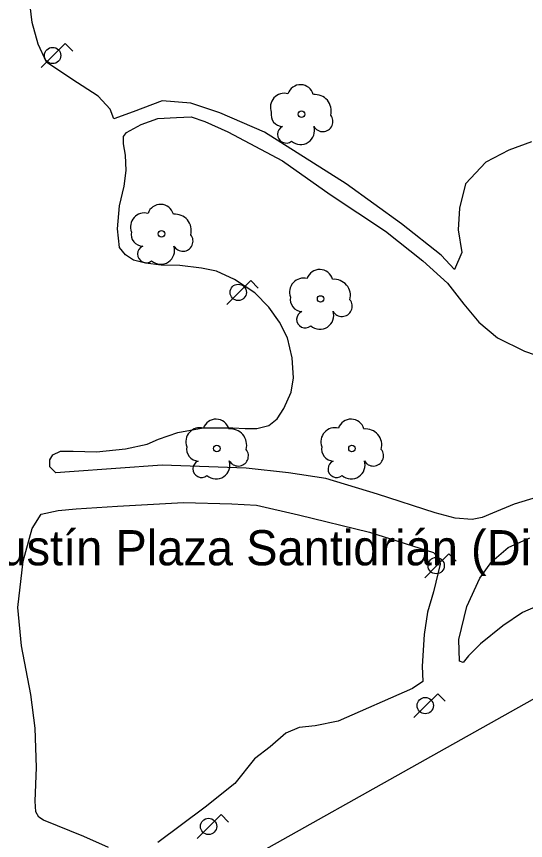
# Model space of a CAD drawing. Extents: x 282771 to 285132, y 4823109 to 4825496.
# Drawn here: x 283466.8 to 283506.6, y 4823473.3 to 4823537.7 of the extents above; entities that cross this region are included whole.
import ezdxf

# ---------------------------------------------------------------- set-up
doc = ezdxf.new("R2010")
doc.units = 0
for name, color, linetype in [('ARBOL', 7, 'Continuous'), ('FAROLA', 7, 'Continuous'), ('PARQUE-JARDIN-TEXTO', 7, 'Continuous'), ('VALLA', 7, 'Continuous'), ('ZONA-VERDE', 7, 'Continuous')]:
    doc.layers.add(name, color=color, linetype=linetype)

msp = doc.modelspace()

# ---------------------------------------------------------------- linework, layer by layer
at = {"layer": 'ARBOL'}
for centre in [(283489.075, 4823530.069), (283478.135, 4823520.719), (283490.575, 4823515.629), (283482.465, 4823503.939), (283493.025, 4823503.939)]:
    msp.add_circle(centre, 0.255, dxfattribs=at)
for centre, radius, start, end in [((283489.005, 4823531.329), 1.038, 15.64228, 161.38435), ((283487.745, 4823530.599), 1.097, 75.4318, 200.55608), ((283490.135, 4823530.329), 1.272, 345.03273, 95.79925), ((283487.635, 4823530.029), 0.935, 168.59898, 268.13236), ((283490.745, 4823529.499), 0.797, 208.96246, 38.99103), ((283487.875, 4823528.479), 0.672, 113.73672, 309.4725), ((283489.015, 4823528.779), 1.086, 228.95447, 17.92796), ((283478.065, 4823521.979), 1.038, 15.64228, 161.38435), ((283476.805, 4823521.249), 1.097, 75.4318, 200.55608), ((283479.195, 4823520.979), 1.272, 345.03273, 95.79925), ((283476.695, 4823520.679), 0.935, 168.59898, 268.13236), ((283479.805, 4823520.149), 0.797, 208.96246, 38.99103), ((283476.935, 4823519.129), 0.672, 113.73672, 309.4725), ((283478.075, 4823519.429), 1.086, 228.95447, 17.92796), ((283490.505, 4823516.889), 1.038, 15.64228, 161.38435), ((283489.245, 4823516.159), 1.097, 75.4318, 200.55608), ((283491.635, 4823515.889), 1.272, 345.03273, 95.79925), ((283489.135, 4823515.589), 0.935, 168.59898, 268.13236), ((283492.245, 4823515.059), 0.797, 208.96246, 38.99103), ((283489.375, 4823514.039), 0.672, 113.73672, 309.4725), ((283490.515, 4823514.339), 1.086, 228.95447, 17.92796), ((283482.395, 4823505.199), 1.038, 15.64228, 161.38435), ((283492.955, 4823505.199), 1.038, 15.64228, 161.38435), ((283481.135, 4823504.469), 1.097, 75.4318, 200.55608), ((283483.525, 4823504.199), 1.272, 345.03273, 95.79925), ((283491.695, 4823504.469), 1.097, 75.4318, 200.55608), ((283494.085, 4823504.199), 1.272, 345.03273, 95.79925), ((283481.025, 4823503.899), 0.935, 168.59898, 268.13236), ((283484.135, 4823503.369), 0.797, 208.96246, 38.99103), ((283491.585, 4823503.899), 0.935, 168.59898, 268.13236), ((283494.695, 4823503.369), 0.797, 208.96246, 38.99103), ((283481.265, 4823502.349), 0.672, 113.73672, 309.4725), ((283482.405, 4823502.649), 1.086, 228.95447, 17.92796), ((283491.825, 4823502.349), 0.672, 113.73672, 309.4725), ((283492.965, 4823502.649), 1.086, 228.95447, 17.92796)]:
    msp.add_arc(centre, radius, start, end, dxfattribs=at)
at = {"layer": 'FAROLA'}
for p, q in [((283470.602, 4823535.581), (283469.662, 4823534.651)), ((283471.192, 4823534.991), (283470.602, 4823535.581)), ((283469.662, 4823534.651), (283468.732, 4823533.711)), ((283485.112, 4823517.072), (283484.172, 4823516.142)), ((283485.702, 4823516.482), (283485.112, 4823517.072)), ((283484.172, 4823516.142), (283483.242, 4823515.202)), ((283500.589, 4823495.718), (283499.649, 4823494.788)), ((283501.179, 4823495.128), (283500.589, 4823495.718)), ((283499.649, 4823494.788), (283498.719, 4823493.848)), ((283499.735, 4823484.78), (283498.795, 4823483.85)), ((283500.325, 4823484.19), (283499.735, 4823484.78)), ((283498.795, 4823483.85), (283497.865, 4823482.91)), ((283482.795, 4823475.34), (283481.855, 4823474.41)), ((283483.385, 4823474.75), (283482.795, 4823475.34)), ((283481.855, 4823474.41), (283480.925, 4823473.47))]:
    msp.add_line(p, q, dxfattribs=at)
for centre in [(283469.622, 4823534.651), (283484.132, 4823516.142), (283499.609, 4823494.788), (283498.755, 4823483.85), (283481.815, 4823474.41)]:
    msp.add_circle(centre, 0.637, dxfattribs=at)
at = {"layer": 'VALLA'}
msp.add_lwpolyline([(283526.094, 4823466.57), (283513.754, 4823488.03), (283469.785, 4823463.38), (283482.295, 4823441.34), (283526.094, 4823466.57)], dxfattribs=at)
at = {"layer": 'ZONA-VERDE'}
for p, q in [((283468.021, 4823537.228), (283467.738, 4823539.77)), ((283468.491, 4823535.533), (283468.021, 4823537.228)), ((283469.15, 4823534.121), (283468.491, 4823535.533)), ((283471.126, 4823532.803), (283469.15, 4823534.121)), ((283473.195, 4823531.485), (283471.126, 4823532.803)), ((283474.136, 4823530.449), (283473.195, 4823531.485)), ((283478.182, 4823531.109), (283475.924, 4823530.261)), ((283480.44, 4823530.92), (283478.182, 4823531.109)), ((283482.698, 4823530.167), (283480.44, 4823530.92)), ((283474.419, 4823529.696), (283474.136, 4823530.449)), ((283475.924, 4823530.261), (283474.419, 4823529.696)), ((283476.542, 4823529.253), (283477.86, 4823529.724)), ((283477.86, 4823529.724), (283479.319, 4823529.818)), ((283479.319, 4823529.818), (283480.448, 4823529.866)), ((283480.448, 4823529.866), (283481.531, 4823529.489)), ((283486.18, 4823528.661), (283482.698, 4823530.167)), ((283475.413, 4823528.641), (283476.542, 4823529.253)), ((283481.531, 4823529.489), (283483.319, 4823528.688)), ((283475.177, 4823528.311), (283475.413, 4823528.641)), ((283475.177, 4823527.746), (283475.177, 4823528.311)), ((283483.319, 4823528.688), (283487.601, 4823526.427)), ((283492.577, 4823524.612), (283486.18, 4823528.661)), ((283475.319, 4823526.851), (283475.177, 4823527.746)), ((283507.067, 4823527.908), (283505.279, 4823527.249)), ((283505.279, 4823527.249), (283503.491, 4823526.307)), ((283475.366, 4823525.674), (283475.319, 4823526.851)), ((283487.601, 4823526.427), (283491.319, 4823523.79)), ((283503.491, 4823526.307), (283501.892, 4823524.612)), ((283475.224, 4823524.449), (283475.366, 4823525.674)), ((283474.848, 4823522.895), (283475.224, 4823524.449)), ((283496.905, 4823521.506), (283492.577, 4823524.612)), ((283501.892, 4823524.612), (283501.422, 4823522.729)), ((283491.319, 4823523.79), (283495.649, 4823520.917)), ((283474.707, 4823521.106), (283474.848, 4823522.895)), ((283501.422, 4823522.729), (283501.327, 4823521.035)), ((283500.01, 4823519.058), (283496.905, 4823521.506)), ((283474.848, 4823519.646), (283474.707, 4823521.106)), ((283495.649, 4823520.917), (283498.567, 4823518.61)), ((283501.327, 4823521.035), (283501.61, 4823519.246)), ((283475.324, 4823519.08), (283474.848, 4823519.646)), ((283475.936, 4823518.657), (283475.324, 4823519.08)), ((283476.877, 4823518.421), (283475.936, 4823518.657)), ((283501.045, 4823517.928), (283500.01, 4823519.058)), ((283501.61, 4823519.246), (283501.045, 4823517.928)), ((283478.101, 4823518.28), (283476.877, 4823518.421)), ((283479.56, 4823518.233), (283478.101, 4823518.28)), ((283481.254, 4823518.044), (283479.56, 4823518.233)), ((283482.431, 4823517.809), (283481.254, 4823518.044)), ((283498.567, 4823518.61), (283500.496, 4823516.867)), ((283483.842, 4823517.15), (283482.431, 4823517.809)), ((283485.443, 4823516.113), (283483.842, 4823517.15)), ((283500.496, 4823516.867), (283501.767, 4823515.219)), ((283486.525, 4823514.983), (283485.443, 4823516.113)), ((283487.372, 4823513.806), (283486.525, 4823514.983)), ((283501.767, 4823515.219), (283502.943, 4823513.806)), ((283487.984, 4823512.581), (283487.372, 4823513.806)), ((283502.943, 4823513.806), (283504.402, 4823512.581)), ((283488.36, 4823511.027), (283487.984, 4823512.581)), ((283504.402, 4823512.581), (283506.52, 4823511.546)), ((283488.454, 4823509.473), (283488.36, 4823511.027)), ((283506.52, 4823511.546), (283513.72, 4823509.002)), ((283488.266, 4823508.343), (283488.454, 4823509.473)), ((283487.701, 4823507.071), (283488.266, 4823508.343)), ((283487.183, 4823506.27), (283487.701, 4823507.071)), ((283486.525, 4823505.752), (283487.183, 4823506.27)), ((283477.913, 4823504.669), (283479.419, 4823505.187)), ((283479.419, 4823505.187), (283481.395, 4823505.564)), ((283481.395, 4823505.564), (283482.713, 4823505.564)), ((283482.713, 4823505.564), (283483.701, 4823505.564)), ((283483.701, 4823505.564), (283484.689, 4823505.517)), ((283484.689, 4823505.517), (283485.583, 4823505.517)), ((283485.583, 4823505.517), (283486.525, 4823505.752)), ((283477.018, 4823504.292), (283477.913, 4823504.669)), ((283473.065, 4823503.68), (283475.324, 4823503.916)), ((283475.324, 4823503.916), (283477.018, 4823504.292)), ((283469.394, 4823503.068), (283469.63, 4823503.445)), ((283469.63, 4823503.445), (283470.242, 4823503.727)), ((283470.242, 4823503.727), (283471.23, 4823503.727)), ((283471.23, 4823503.727), (283473.065, 4823503.68)), ((283469.394, 4823502.503), (283469.394, 4823503.068)), ((283478.177, 4823502.644), (283470.947, 4823502.126)), ((283484.765, 4823502.409), (283478.177, 4823502.644)), ((283469.865, 4823502.032), (283469.394, 4823502.503)), ((283470.947, 4823502.126), (283469.865, 4823502.032)), ((283488.06, 4823502.032), (283484.765, 4823502.409)), ((283490.977, 4823501.608), (283488.06, 4823502.032)), ((283495.025, 4823500.384), (283490.977, 4823501.608)), ((283509.096, 4823500.619), (283505.707, 4823499.583)), ((283499.542, 4823498.924), (283495.025, 4823500.384)), ((283471.457, 4823499.24), (283474.699, 4823499.428)), ((283474.699, 4823499.428), (283479.867, 4823499.71)), ((283479.867, 4823499.71), (283483.626, 4823499.616)), ((283483.626, 4823499.616), (283485.552, 4823499.522)), ((283485.552, 4823499.522), (283488.841, 4823498.77)), ((283505.707, 4823499.583), (283504.013, 4823498.877)), ((283468.027, 4823497.688), (283468.732, 4823498.816)), ((283468.732, 4823498.816), (283470.048, 4823499.099)), ((283470.048, 4823499.099), (283471.457, 4823499.24)), ((283488.841, 4823498.77), (283494.385, 4823497.407)), ((283501.095, 4823498.5), (283499.542, 4823498.924)), ((283504.013, 4823498.877), (283503.213, 4823498.547)), ((283502.413, 4823498.406), (283501.095, 4823498.5)), ((283503.213, 4823498.547), (283502.413, 4823498.406)), ((283467.323, 4823495.15), (283468.027, 4823497.688)), ((283494.385, 4823497.407), (283499.413, 4823495.808)), ((283505.24, 4823496.198), (283506.932, 4823496.95)), ((283503.971, 4823495.117), (283505.24, 4823496.198)), ((283499.413, 4823495.808), (283499.882, 4823495.291)), ((283466.9, 4823491.53), (283467.323, 4823495.15)), ((283499.929, 4823494.915), (283499.413, 4823492.753)), ((283499.882, 4823495.291), (283499.929, 4823494.915)), ((283503.032, 4823493.8), (283503.971, 4823495.117)), ((283501.998, 4823491.591), (283503.032, 4823493.8)), ((283499.413, 4823492.753), (283498.943, 4823491.154)), ((283507.965, 4823491.826), (283506.368, 4823491.121)), ((283467.182, 4823488.521), (283466.9, 4823491.53)), ((283498.943, 4823491.154), (283498.661, 4823489.415)), ((283501.387, 4823489.005), (283501.998, 4823491.591)), ((283506.368, 4823491.121), (283504.817, 4823490.087)), ((283504.817, 4823490.087), (283503.079, 4823488.676)), ((283498.661, 4823489.415), (283498.52, 4823486.923)), ((283467.933, 4823484.714), (283467.182, 4823488.521)), ((283501.434, 4823487.313), (283501.387, 4823489.005)), ((283503.079, 4823488.676), (283502.139, 4823487.736)), ((283502.139, 4823487.736), (283501.716, 4823487.219)), ((283501.716, 4823487.219), (283501.434, 4823487.313)), ((283498.52, 4823486.923), (283498.567, 4823485.748)), ((283497.768, 4823485.184), (283491.942, 4823482.646)), ((283498.567, 4823485.748), (283497.768, 4823485.184)), ((283468.262, 4823482.081), (283467.933, 4823484.714)), ((283491.942, 4823482.646), (283490.157, 4823482.27)), ((283468.356, 4823479.026), (283468.262, 4823482.081)), ((283488.888, 4823482.128), (283487.854, 4823481.705)), ((283490.157, 4823482.27), (283488.888, 4823482.128)), ((283487.854, 4823481.705), (283486.633, 4823480.624)), ((283486.633, 4823480.624), (283485.411, 4823479.684)), ((283485.411, 4823479.684), (283483.861, 4823477.757)), ((283468.262, 4823476.393), (283468.356, 4823479.026)), ((283483.861, 4823477.757), (283481.558, 4823475.923)), ((283468.309, 4823475.547), (283468.262, 4823476.393)), ((283468.544, 4823475.124), (283468.309, 4823475.547)), ((283481.558, 4823475.923), (283477.847, 4823473.15)), ((283468.92, 4823474.889), (283468.544, 4823475.124)), ((283472.068, 4823473.62), (283468.92, 4823474.889)), ((283473.994, 4823472.773), (283472.068, 4823473.62))]:
    msp.add_line(p, q, dxfattribs=at)

# ---------------------------------------------------------------- texts
at = {"layer": 'PARQUE-JARDIN-TEXTO'}
msp.add_text('Parque de Agustín Plaza Santidrián (Dirigente vecinal)', height=2.75, dxfattribs=at).set_placement((283443.049, 4823494.813))

doc.saveas('drawing.dxf')
